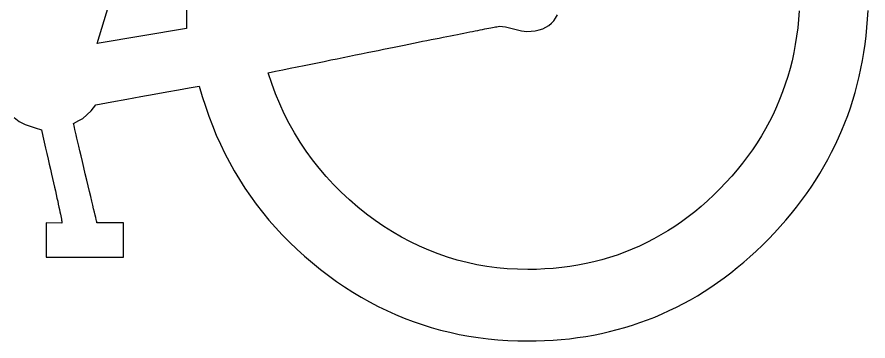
# Model space of a CAD drawing. Extents: x 99976 to 100136, y 99905 to 100011.
# Drawn here: x 100020.9255 to 100021.0463, y 99975.7474 to 99975.7934 of the extents above; entities that cross this region are included whole.
import ezdxf

# ---------------------------------------------------------------- set-up
doc = ezdxf.new("R2010")
doc.units = 0
doc.layers.add('TR_SN_ConstructionSigns', color=7, linetype='Continuous')

msp = doc.modelspace()

# ---------------------------------------------------------------- linework, layer by layer
at = {"layer": 'TR_SN_ConstructionSigns'}
for p, q in [((100020.93686, 99975.78966), (100020.95453, 99975.84714)), ((100020.94953, 99975.79439), (100020.94954, 99975.79175)), ((100021.03649, 99975.79429), (100021.03641, 99975.79307)), ((100021.0462, 99975.79311), (100021.04627, 99975.79432)), ((100021.00166, 99975.79286), (100021.00194, 99975.79326)), ((100021.00194, 99975.79326), (100021.00218, 99975.7937)), ((100021.03641, 99975.79307), (100021.03629, 99975.79187)), ((100021.04611, 99975.79191), (100021.0462, 99975.79311)), ((100020.99246, 99975.79181), (100020.99272, 99975.79186)), ((100020.99272, 99975.79186), (100020.99297, 99975.79191)), ((100020.99297, 99975.79191), (100020.9932, 99975.79195)), ((100020.9932, 99975.79195), (100020.99341, 99975.79199)), ((100020.99341, 99975.79199), (100020.99361, 99975.79203)), ((100020.99361, 99975.79203), (100020.99379, 99975.79206)), ((100020.99379, 99975.79206), (100020.99395, 99975.79209)), ((100020.99395, 99975.79209), (100020.99482, 99975.792)), ((100020.99482, 99975.792), (100020.99597, 99975.79172)), ((100021.0001, 99975.79173), (100021.00055, 99975.79194)), ((100021.00055, 99975.79194), (100021.00097, 99975.7922)), ((100021.00097, 99975.7922), (100021.00134, 99975.79251)), ((100021.00134, 99975.79251), (100021.00166, 99975.79286)), ((100021.03629, 99975.79187), (100021.03614, 99975.79068)), ((100021.04599, 99975.79072), (100021.04611, 99975.79191)), ((100020.94954, 99975.79175), (100020.93686, 99975.78966)), ((100020.98649, 99975.79064), (100020.98701, 99975.79074)), ((100020.98701, 99975.79074), (100020.98751, 99975.79084)), ((100020.98751, 99975.79084), (100020.98799, 99975.79094)), ((100020.98799, 99975.79094), (100020.98845, 99975.79103)), ((100020.98845, 99975.79103), (100020.9889, 99975.79112)), ((100020.9889, 99975.79112), (100020.98933, 99975.7912)), ((100020.98933, 99975.7912), (100020.98975, 99975.79128)), ((100020.98975, 99975.79128), (100020.99014, 99975.79136)), ((100020.99014, 99975.79136), (100020.99053, 99975.79144)), ((100020.99053, 99975.79144), (100020.99089, 99975.79151)), ((100020.99089, 99975.79151), (100020.99124, 99975.79158)), ((100020.99124, 99975.79158), (100020.99157, 99975.79164)), ((100020.99157, 99975.79164), (100020.99188, 99975.7917)), ((100020.99188, 99975.7917), (100020.99218, 99975.79176)), ((100020.99218, 99975.79176), (100020.99246, 99975.79181)), ((100020.99597, 99975.79172), (100020.99708, 99975.79145)), ((100020.99708, 99975.79145), (100020.99784, 99975.79135)), ((100020.99784, 99975.79135), (100020.99847, 99975.79138)), ((100020.99847, 99975.79138), (100020.99905, 99975.79145)), ((100020.99905, 99975.79145), (100020.9996, 99975.79157)), ((100020.9996, 99975.79157), (100021.0001, 99975.79173)), ((100021.03614, 99975.79068), (100021.03595, 99975.78951)), ((100021.04585, 99975.78954), (100021.04599, 99975.79072)), ((100020.98042, 99975.78941), (100020.9811, 99975.78955)), ((100020.9811, 99975.78955), (100020.98177, 99975.78969)), ((100020.98177, 99975.78969), (100020.98242, 99975.78982)), ((100020.98242, 99975.78982), (100020.98305, 99975.78995)), ((100020.98305, 99975.78995), (100020.98367, 99975.79007)), ((100020.98367, 99975.79007), (100020.98426, 99975.79019)), ((100020.98426, 99975.79019), (100020.98485, 99975.79031)), ((100020.98485, 99975.79031), (100020.98541, 99975.79042)), ((100020.98541, 99975.79042), (100020.98596, 99975.79053)), ((100020.98596, 99975.79053), (100020.98649, 99975.79064)), ((100021.03595, 99975.78951), (100021.03574, 99975.78835)), ((100021.04568, 99975.78838), (100021.04585, 99975.78954)), ((100020.97435, 99975.78818), (100020.97517, 99975.78835)), ((100020.97517, 99975.78835), (100020.97597, 99975.78851)), ((100020.97597, 99975.78851), (100020.97675, 99975.78867)), ((100020.97675, 99975.78867), (100020.97752, 99975.78883)), ((100020.97752, 99975.78883), (100020.97827, 99975.78898)), ((100020.97827, 99975.78898), (100020.979, 99975.78913)), ((100020.979, 99975.78913), (100020.97972, 99975.78927)), ((100020.97972, 99975.78927), (100020.98042, 99975.78941)), ((100021.03574, 99975.78835), (100021.03549, 99975.7872)), ((100021.04548, 99975.78722), (100021.04568, 99975.78838)), ((100020.96816, 99975.78692), (100020.9691, 99975.78711)), ((100020.9691, 99975.78711), (100020.97002, 99975.7873)), ((100020.97002, 99975.7873), (100020.97092, 99975.78748)), ((100020.97092, 99975.78748), (100020.9718, 99975.78766)), ((100020.9718, 99975.78766), (100020.97267, 99975.78784)), ((100020.97267, 99975.78784), (100020.97352, 99975.78801)), ((100020.97352, 99975.78801), (100020.97435, 99975.78818)), ((100021.03549, 99975.7872), (100021.0352, 99975.78607)), ((100021.04526, 99975.78608), (100021.04548, 99975.78722)), ((100020.9622, 99975.7857), (100020.96324, 99975.78591)), ((100020.96324, 99975.78591), (100020.96426, 99975.78612)), ((100020.96426, 99975.78612), (100020.96526, 99975.78632)), ((100020.96526, 99975.78632), (100020.96624, 99975.78652)), ((100020.96624, 99975.78652), (100020.96721, 99975.78672)), ((100020.96721, 99975.78672), (100020.96816, 99975.78692)), ((100021.0352, 99975.78607), (100021.03489, 99975.78495)), ((100021.04502, 99975.78494), (100021.04526, 99975.78608)), ((100020.96115, 99975.78548), (100020.9622, 99975.7857)), ((100020.96164, 99975.78397), (100020.96115, 99975.78548)), ((100021.03489, 99975.78495), (100021.03453, 99975.78385)), ((100021.04474, 99975.78382), (100021.04502, 99975.78494)), ((100020.94994, 99975.78334), (100020.95137, 99975.78357)), ((100020.95137, 99975.78357), (100020.95178, 99975.78214)), ((100020.96219, 99975.7825), (100020.96164, 99975.78397)), ((100021.03453, 99975.78385), (100021.03415, 99975.78276)), ((100021.04444, 99975.78271), (100021.04474, 99975.78382)), ((100020.94308, 99975.78213), (100020.94497, 99975.78247)), ((100020.94497, 99975.78247), (100020.94674, 99975.78279)), ((100020.94674, 99975.78279), (100020.9484, 99975.78308)), ((100020.9484, 99975.78308), (100020.94994, 99975.78334)), ((100020.96278, 99975.78106), (100020.96219, 99975.7825)), ((100021.03415, 99975.78276), (100021.03373, 99975.78169)), ((100021.04412, 99975.78161), (100021.04444, 99975.78271)), ((100020.9367, 99975.78093), (100020.93894, 99975.78136)), ((100020.93894, 99975.78136), (100020.94107, 99975.78175)), ((100020.94107, 99975.78175), (100020.94308, 99975.78213)), ((100020.95178, 99975.78214), (100020.95223, 99975.78073)), ((100020.96343, 99975.77965), (100020.96278, 99975.78106)), ((100021.03373, 99975.78169), (100021.03328, 99975.78063)), ((100021.04377, 99975.78052), (100021.04412, 99975.78161)), ((100020.93483, 99975.77902), (100020.93601, 99975.78009)), ((100020.93601, 99975.78009), (100020.9367, 99975.78093)), ((100020.95223, 99975.78073), (100020.95271, 99975.77935)), ((100021.03328, 99975.78063), (100021.0328, 99975.77958)), ((100021.04339, 99975.77944), (100021.04377, 99975.78052)), ((100020.9251, 99975.77912), (100020.92581, 99975.77859)), ((100020.92581, 99975.77859), (100020.92665, 99975.77815)), ((100020.93353, 99975.77829), (100020.93429, 99975.77869)), ((100020.93429, 99975.77869), (100020.93483, 99975.77902)), ((100020.95271, 99975.77935), (100020.95322, 99975.77799)), ((100020.96412, 99975.77828), (100020.96343, 99975.77965)), ((100021.0328, 99975.77958), (100021.03228, 99975.77855)), ((100021.04299, 99975.77837), (100021.04339, 99975.77944)), ((100020.92665, 99975.77815), (100020.92809, 99975.77767)), ((100020.92809, 99975.77767), (100020.92895, 99975.77741)), ((100020.92895, 99975.77741), (100020.92916, 99975.77651)), ((100020.93356, 99975.77813), (100020.93353, 99975.77829)), ((100020.9336, 99975.77795), (100020.93356, 99975.77813)), ((100020.93365, 99975.77772), (100020.9336, 99975.77795)), ((100020.93372, 99975.77743), (100020.93365, 99975.77772)), ((100020.9338, 99975.77708), (100020.93372, 99975.77743)), ((100020.95322, 99975.77799), (100020.95377, 99975.77665)), ((100020.96487, 99975.77695), (100020.96412, 99975.77828)), ((100021.03173, 99975.77753), (100021.03114, 99975.77653)), ((100021.03228, 99975.77855), (100021.03173, 99975.77753)), ((100021.04256, 99975.77732), (100021.04299, 99975.77837)), ((100020.92916, 99975.77651), (100020.92936, 99975.77565)), ((100020.93389, 99975.77666), (100020.9338, 99975.77708)), ((100020.934, 99975.77619), (100020.93389, 99975.77666)), ((100020.93413, 99975.77565), (100020.934, 99975.77619)), ((100020.95377, 99975.77665), (100020.95436, 99975.77534)), ((100020.96567, 99975.77564), (100020.96487, 99975.77695)), ((100021.03114, 99975.77653), (100021.03052, 99975.77554)), ((100021.04162, 99975.77523), (100021.0421, 99975.77627)), ((100021.0421, 99975.77627), (100021.04256, 99975.77732)), ((100020.92936, 99975.77565), (100020.92955, 99975.77481)), ((100020.93427, 99975.77505), (100020.93413, 99975.77565)), ((100020.93442, 99975.7744), (100020.93427, 99975.77505)), ((100020.95436, 99975.77534), (100020.95498, 99975.77405)), ((100020.96651, 99975.77437), (100020.96567, 99975.77564)), ((100021.03052, 99975.77554), (100021.02987, 99975.77457)), ((100021.04111, 99975.77421), (100021.04162, 99975.77523)), ((100020.92955, 99975.77481), (100020.92974, 99975.77401)), ((100020.92974, 99975.77401), (100020.92991, 99975.77324)), ((100020.93459, 99975.77368), (100020.93442, 99975.7744)), ((100020.95498, 99975.77405), (100020.95564, 99975.77279)), ((100020.96741, 99975.77314), (100020.96651, 99975.77437)), ((100021.02987, 99975.77457), (100021.02919, 99975.77361)), ((100021.04058, 99975.7732), (100021.04111, 99975.77421)), ((100020.92991, 99975.77324), (100020.93008, 99975.7725)), ((100020.93477, 99975.7729), (100020.93459, 99975.77368)), ((100020.93497, 99975.77206), (100020.93477, 99975.7729)), ((100020.95564, 99975.77279), (100020.95633, 99975.77155)), ((100020.96836, 99975.77193), (100020.96741, 99975.77314)), ((100021.02847, 99975.77266), (100021.02772, 99975.77173)), ((100021.02919, 99975.77361), (100021.02847, 99975.77266)), ((100021.04002, 99975.77219), (100021.04058, 99975.7732)), ((100020.93008, 99975.7725), (100020.93025, 99975.77179)), ((100020.93025, 99975.77179), (100020.9304, 99975.77111)), ((100020.93519, 99975.77116), (100020.93497, 99975.77206)), ((100020.95633, 99975.77155), (100020.95706, 99975.77033)), ((100020.96936, 99975.77076), (100020.96836, 99975.77193)), ((100021.02772, 99975.77173), (100021.02693, 99975.77081)), ((100021.03943, 99975.7712), (100021.04002, 99975.77219)), ((100020.9304, 99975.77111), (100020.93055, 99975.77046)), ((100020.93055, 99975.77046), (100020.93069, 99975.76985)), ((100020.9354, 99975.77026), (100020.93519, 99975.77116)), ((100020.9356, 99975.76942), (100020.9354, 99975.77026)), ((100020.95706, 99975.77033), (100020.95783, 99975.76913)), ((100020.97041, 99975.76963), (100020.96936, 99975.77076)), ((100021.02693, 99975.77081), (100021.02611, 99975.76991)), ((100021.03818, 99975.76925), (100021.03882, 99975.77022)), ((100021.03882, 99975.77022), (100021.03943, 99975.7712)), ((100020.93069, 99975.76985), (100020.93082, 99975.76927)), ((100020.93082, 99975.76927), (100020.93094, 99975.76872)), ((100020.93578, 99975.76865), (100020.9356, 99975.76942)), ((100020.95783, 99975.76913), (100020.95862, 99975.76796)), ((100020.97151, 99975.76853), (100020.97041, 99975.76963)), ((100021.02526, 99975.76902), (100021.02438, 99975.76816)), ((100021.02611, 99975.76991), (100021.02526, 99975.76902)), ((100021.03752, 99975.76829), (100021.03818, 99975.76925)), ((100020.93094, 99975.76872), (100020.93106, 99975.7682)), ((100020.93106, 99975.7682), (100020.93116, 99975.76771)), ((100020.93116, 99975.76771), (100020.93127, 99975.76725)), ((100020.93595, 99975.76794), (100020.93578, 99975.76865)), ((100020.9361, 99975.76728), (100020.93595, 99975.76794)), ((100020.95862, 99975.76796), (100020.95946, 99975.76682)), ((100020.97266, 99975.76746), (100020.97151, 99975.76853)), ((100021.02438, 99975.76816), (100021.02349, 99975.76733)), ((100021.03683, 99975.76735), (100021.03752, 99975.76829)), ((100020.93127, 99975.76725), (100020.93136, 99975.76683)), ((100020.93136, 99975.76683), (100020.93144, 99975.76643)), ((100020.93624, 99975.76669), (100020.9361, 99975.76728)), ((100020.93637, 99975.76617), (100020.93624, 99975.76669)), ((100020.95946, 99975.76682), (100020.96033, 99975.76569)), ((100020.97386, 99975.76643), (100020.97266, 99975.76746)), ((100021.02259, 99975.76653), (100021.02167, 99975.76577)), ((100021.02349, 99975.76733), (100021.02259, 99975.76653)), ((100021.03612, 99975.76641), (100021.03683, 99975.76735)), ((100020.93144, 99975.76643), (100020.93152, 99975.76607)), ((100020.93152, 99975.76607), (100020.93159, 99975.76574)), ((100020.93159, 99975.76574), (100020.93165, 99975.76544)), ((100020.93165, 99975.76544), (100020.93171, 99975.76517)), ((100020.93648, 99975.7657), (100020.93637, 99975.76617)), ((100020.93658, 99975.7653), (100020.93648, 99975.7657)), ((100020.93666, 99975.76496), (100020.93658, 99975.7653)), ((100020.96033, 99975.76569), (100020.96123, 99975.76459)), ((100020.97511, 99975.76543), (100020.97386, 99975.76643)), ((100020.97632, 99975.76453), (100020.97511, 99975.76543)), ((100021.02167, 99975.76577), (100021.02074, 99975.76504)), ((100021.03461, 99975.76457), (100021.03537, 99975.76548)), ((100021.03537, 99975.76548), (100021.03612, 99975.76641)), ((100020.93187, 99975.76416), (100020.92964, 99975.76418)), ((100020.92964, 99975.76418), (100020.92964, 99975.75934)), ((100020.93171, 99975.76517), (100020.93176, 99975.76493)), ((100020.93176, 99975.76493), (100020.9318, 99975.76473)), ((100020.9318, 99975.76473), (100020.93183, 99975.76456)), ((100020.93183, 99975.76456), (100020.93185, 99975.76441)), ((100020.93185, 99975.76441), (100020.93187, 99975.7643)), ((100020.93187, 99975.7643), (100020.93187, 99975.76416)), ((100020.93672, 99975.76468), (100020.93666, 99975.76496)), ((100020.93677, 99975.76446), (100020.93672, 99975.76468)), ((100020.93681, 99975.76431), (100020.93677, 99975.76446)), ((100020.93683, 99975.76421), (100020.93681, 99975.76431)), ((100020.94059, 99975.76418), (100020.93683, 99975.76421)), ((100020.94059, 99975.75934), (100020.94059, 99975.76418)), ((100020.96123, 99975.76459), (100020.96217, 99975.76352)), ((100020.97755, 99975.76369), (100020.97632, 99975.76453)), ((100021.0198, 99975.76435), (100021.01884, 99975.76369)), ((100021.02074, 99975.76504), (100021.0198, 99975.76435)), ((100021.03381, 99975.76366), (100021.03461, 99975.76457)), ((100020.96217, 99975.76352), (100020.96315, 99975.76247)), ((100020.97879, 99975.7629), (100020.97755, 99975.76369)), ((100020.98005, 99975.76217), (100020.97879, 99975.7629)), ((100021.01787, 99975.76306), (100021.01688, 99975.76247)), ((100021.01884, 99975.76369), (100021.01787, 99975.76306)), ((100021.03299, 99975.76277), (100021.03381, 99975.76366)), ((100020.96315, 99975.76247), (100020.96416, 99975.76144)), ((100020.98133, 99975.76149), (100020.98005, 99975.76217)), ((100021.01588, 99975.76191), (100021.01486, 99975.76138)), ((100021.01688, 99975.76247), (100021.01588, 99975.76191)), ((100021.03128, 99975.76103), (100021.03215, 99975.76189)), ((100021.03215, 99975.76189), (100021.03299, 99975.76277)), ((100020.96416, 99975.76144), (100020.96521, 99975.76043)), ((100020.98263, 99975.76086), (100020.98133, 99975.76149)), ((100020.98394, 99975.76029), (100020.98263, 99975.76086)), ((100021.01384, 99975.76089), (100021.01279, 99975.76043)), ((100021.01486, 99975.76138), (100021.01384, 99975.76089)), ((100021.03041, 99975.76019), (100021.03128, 99975.76103)), ((100020.92964, 99975.75934), (100020.94059, 99975.75934)), ((100020.96521, 99975.76043), (100020.96629, 99975.75945)), ((100020.96629, 99975.75945), (100020.96741, 99975.7585)), ((100020.98527, 99975.75977), (100020.98394, 99975.76029)), ((100020.98661, 99975.75931), (100020.98527, 99975.75977)), ((100020.98798, 99975.7589), (100020.98661, 99975.75931)), ((100021.00959, 99975.75926), (100021.00849, 99975.75894)), ((100021.01067, 99975.75962), (100021.00959, 99975.75926)), ((100021.01174, 99975.76001), (100021.01067, 99975.75962)), ((100021.01279, 99975.76043), (100021.01174, 99975.76001)), ((100021.02863, 99975.75859), (100021.02952, 99975.75938)), ((100021.02952, 99975.75938), (100021.03041, 99975.76019)), ((100020.96741, 99975.7585), (100020.96856, 99975.75756)), ((100020.98936, 99975.75855), (100020.98798, 99975.7589)), ((100020.99075, 99975.75825), (100020.98936, 99975.75855)), ((100020.99217, 99975.75801), (100020.99075, 99975.75825)), ((100021.00511, 99975.75818), (100021.00396, 99975.75799)), ((100021.00625, 99975.7584), (100021.00511, 99975.75818)), ((100021.00738, 99975.75866), (100021.00625, 99975.7584)), ((100021.00849, 99975.75894), (100021.00738, 99975.75866)), ((100021.02772, 99975.75784), (100021.02863, 99975.75859)), ((100020.96856, 99975.75756), (100020.96969, 99975.7567)), ((100020.9936, 99975.75782), (100020.99217, 99975.75801)), ((100020.99505, 99975.75768), (100020.9936, 99975.75782)), ((100020.99651, 99975.7576), (100020.99505, 99975.75768)), ((100020.99799, 99975.75757), (100020.99651, 99975.7576)), ((100020.99921, 99975.75759), (100020.99799, 99975.75757)), ((100021.00042, 99975.75764), (100020.99921, 99975.75759)), ((100021.00161, 99975.75772), (100021.00042, 99975.75764)), ((100021.0028, 99975.75784), (100021.00161, 99975.75772)), ((100021.00396, 99975.75799), (100021.0028, 99975.75784)), ((100021.02587, 99975.7564), (100021.0268, 99975.75711)), ((100021.0268, 99975.75711), (100021.02772, 99975.75784)), ((100020.96969, 99975.7567), (100020.97083, 99975.75587)), ((100020.97083, 99975.75587), (100020.97198, 99975.75509)), ((100021.02398, 99975.75507), (100021.02493, 99975.75572)), ((100021.02493, 99975.75572), (100021.02587, 99975.7564)), ((100020.97198, 99975.75509), (100020.97315, 99975.75434)), ((100021.02205, 99975.75385), (100021.02302, 99975.75445)), ((100021.02302, 99975.75445), (100021.02398, 99975.75507)), ((100020.97315, 99975.75434), (100020.97433, 99975.75363)), ((100020.97433, 99975.75363), (100020.97553, 99975.75296)), ((100021.02008, 99975.75274), (100021.02107, 99975.75328)), ((100021.02107, 99975.75328), (100021.02205, 99975.75385)), ((100020.97553, 99975.75296), (100020.97674, 99975.75233)), ((100020.97674, 99975.75233), (100020.97796, 99975.75173)), ((100021.01806, 99975.75173), (100021.01908, 99975.75222)), ((100021.01908, 99975.75222), (100021.02008, 99975.75274)), ((100020.97796, 99975.75173), (100020.9792, 99975.75118)), ((100020.9792, 99975.75118), (100020.98045, 99975.75066)), ((100021.01496, 99975.75041), (100021.016, 99975.75082)), ((100021.016, 99975.75082), (100021.01704, 99975.75126)), ((100021.01704, 99975.75126), (100021.01806, 99975.75173)), ((100020.98045, 99975.75066), (100020.98172, 99975.75018)), ((100020.98172, 99975.75018), (100020.98299, 99975.74974)), ((100020.98299, 99975.74974), (100020.98429, 99975.74934)), ((100021.01175, 99975.74933), (100021.01283, 99975.74967)), ((100021.01283, 99975.74967), (100021.0139, 99975.75003)), ((100021.0139, 99975.75003), (100021.01496, 99975.75041)), ((100020.98429, 99975.74934), (100020.98559, 99975.74897)), ((100020.98559, 99975.74897), (100020.98691, 99975.74865)), ((100020.98691, 99975.74865), (100020.98825, 99975.74836)), ((100021.00733, 99975.74827), (100021.00845, 99975.7485)), ((100021.00845, 99975.7485), (100021.00956, 99975.74875)), ((100021.00956, 99975.74875), (100021.01066, 99975.74903)), ((100021.01066, 99975.74903), (100021.01175, 99975.74933)), ((100020.98825, 99975.74836), (100020.9896, 99975.74811)), ((100020.9896, 99975.74811), (100020.99096, 99975.7479)), ((100020.99096, 99975.7479), (100020.99234, 99975.74773)), ((100020.99234, 99975.74773), (100020.99373, 99975.74759)), ((100020.99373, 99975.74759), (100020.99513, 99975.7475)), ((100020.99513, 99975.7475), (100020.99655, 99975.74744)), ((100020.99655, 99975.74744), (100020.99798, 99975.74742)), ((100020.99798, 99975.74742), (100020.99919, 99975.74743)), ((100020.99919, 99975.74743), (100021.00038, 99975.74747)), ((100021.00038, 99975.74747), (100021.00157, 99975.74754)), ((100021.00157, 99975.74754), (100021.00274, 99975.74763)), ((100021.00274, 99975.74763), (100021.00391, 99975.74775)), ((100021.00391, 99975.74775), (100021.00506, 99975.7479)), ((100021.00506, 99975.7479), (100021.0062, 99975.74807)), ((100021.0062, 99975.74807), (100021.00733, 99975.74827))]:
    msp.add_line(p, q, dxfattribs=at)

doc.saveas('drawing.dxf')
